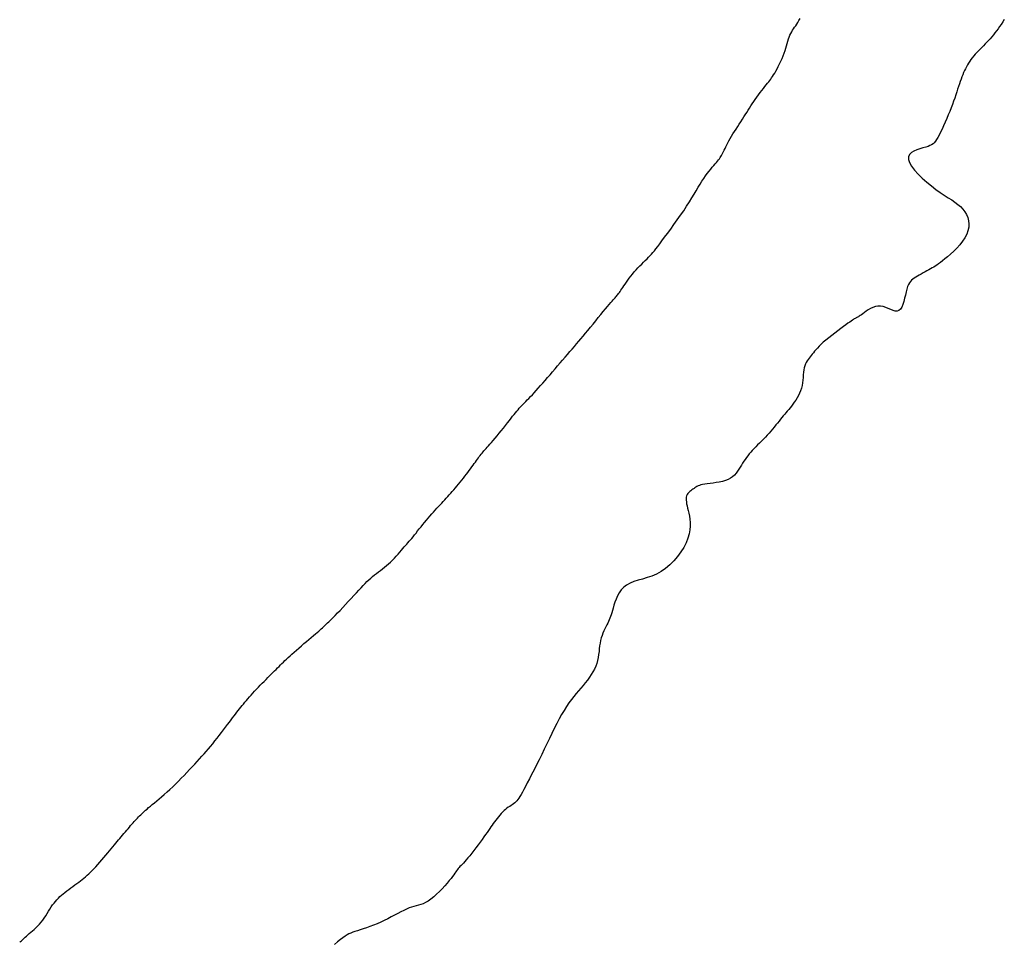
# Model space of a CAD drawing. Header units: millimetres. Extents: x 32690613 to 32693367, y 5343692 to 5344708.
# Tile 542 of 656: x 32692474 to 32692498, y 5344516 to 5344538. Entities that reach past the tile are written whole.
import ezdxf

# ---------------------------------------------------------------- set-up
doc = ezdxf.new("R2010")
doc.units = ezdxf.units.MM
doc.header["$LTSCALE"] = 20
doc.layers.add('02-DGM_HL_492.50', color=92, linetype='Continuous')
doc.layers.add('02-DGM_HL_493.00', color=102, linetype='Continuous')

msp = doc.modelspace()

# ---------------------------------------------------------------- linework, layer by layer
at = {"layer": '02-DGM_HL_492.50', "elevation": 492.5, "flags": 128}
msp.add_lwpolyline([(32692497.866, 5344538.331), (32692497.828, 5344538.273), (32692497.791, 5344538.216), (32692497.753, 5344538.162), (32692497.716, 5344538.109), (32692497.679, 5344538.059), (32692497.641, 5344538.01), (32692497.604, 5344537.962), (32692497.566, 5344537.916), (32692497.527, 5344537.871), (32692497.487, 5344537.828), (32692497.447, 5344537.785), (32692497.406, 5344537.743), (32692497.364, 5344537.701), (32692497.323, 5344537.66), (32692497.282, 5344537.619), (32692497.242, 5344537.579), (32692497.203, 5344537.538), (32692497.165, 5344537.497), (32692497.13, 5344537.455), (32692497.095, 5344537.413), (32692497.063, 5344537.371), (32692497.032, 5344537.328), (32692497.003, 5344537.284), (32692496.976, 5344537.239), (32692496.951, 5344537.194), (32692496.927, 5344537.148), (32692496.904, 5344537.1), (32692496.883, 5344537.052), (32692496.863, 5344537.002), (32692496.843, 5344536.95), (32692496.824, 5344536.896), (32692496.804, 5344536.84), (32692496.785, 5344536.781), (32692496.764, 5344536.719), (32692496.742, 5344536.654), (32692496.72, 5344536.586), (32692496.696, 5344536.515), (32692496.67, 5344536.441), (32692496.643, 5344536.364), (32692496.614, 5344536.285), (32692496.583, 5344536.203), (32692496.55, 5344536.118), (32692496.515, 5344536.032), (32692496.478, 5344535.944), (32692496.44, 5344535.857), (32692496.402, 5344535.773), (32692496.365, 5344535.692), (32692496.329, 5344535.617), (32692496.295, 5344535.548), (32692496.263, 5344535.489), (32692496.234, 5344535.439), (32692496.206, 5344535.398), (32692496.179, 5344535.364), (32692496.149, 5344535.336), (32692496.115, 5344535.313), (32692496.075, 5344535.293), (32692496.028, 5344535.275), (32692495.971, 5344535.257), (32692495.905, 5344535.238), (32692495.832, 5344535.217), (32692495.758, 5344535.192), (32692495.689, 5344535.162), (32692495.629, 5344535.125), (32692495.583, 5344535.08), (32692495.556, 5344535.026), (32692495.554, 5344534.961), (32692495.58, 5344534.884), (32692495.63, 5344534.798), (32692495.702, 5344534.705), (32692495.79, 5344534.609), (32692495.89, 5344534.511), (32692495.997, 5344534.415), (32692496.108, 5344534.324), (32692496.217, 5344534.24), (32692496.322, 5344534.166), (32692496.42, 5344534.099), (32692496.513, 5344534.039), (32692496.598, 5344533.984), (32692496.677, 5344533.931), (32692496.749, 5344533.878), (32692496.813, 5344533.823), (32692496.87, 5344533.765), (32692496.918, 5344533.702), (32692496.957, 5344533.634), (32692496.987, 5344533.562), (32692497.006, 5344533.485), (32692497.013, 5344533.406), (32692497.009, 5344533.325), (32692496.991, 5344533.242), (32692496.96, 5344533.157), (32692496.915, 5344533.072), (32692496.858, 5344532.988), (32692496.793, 5344532.905), (32692496.721, 5344532.826), (32692496.647, 5344532.75), (32692496.572, 5344532.681), (32692496.501, 5344532.617), (32692496.435, 5344532.562), (32692496.377, 5344532.515), (32692496.326, 5344532.476), (32692496.281, 5344532.443), (32692496.24, 5344532.415), (32692496.202, 5344532.391), (32692496.165, 5344532.369), (32692496.128, 5344532.348), (32692496.088, 5344532.326), (32692496.046, 5344532.303), (32692496.001, 5344532.278), (32692495.955, 5344532.252), (32692495.908, 5344532.226), (32692495.861, 5344532.199), (32692495.815, 5344532.172), (32692495.771, 5344532.147), (32692495.731, 5344532.122), (32692495.694, 5344532.098), (32692495.661, 5344532.074), (32692495.631, 5344532.048), (32692495.604, 5344532.019), (32692495.579, 5344531.985), (32692495.557, 5344531.944), (32692495.536, 5344531.896), (32692495.517, 5344531.838), (32692495.499, 5344531.77), (32692495.481, 5344531.694), (32692495.463, 5344531.616), (32692495.443, 5344531.539), (32692495.42, 5344531.466), (32692495.394, 5344531.402), (32692495.363, 5344531.352), (32692495.327, 5344531.318), (32692495.284, 5344531.304), (32692495.237, 5344531.307), (32692495.184, 5344531.321), (32692495.128, 5344531.344), (32692495.068, 5344531.371), (32692495.007, 5344531.396), (32692494.945, 5344531.417), (32692494.882, 5344531.429), (32692494.819, 5344531.428), (32692494.758, 5344531.415), (32692494.699, 5344531.394), (32692494.642, 5344531.367), (32692494.589, 5344531.335), (32692494.539, 5344531.302), (32692494.495, 5344531.27), (32692494.455, 5344531.241), (32692494.422, 5344531.217), (32692494.393, 5344531.199), (32692494.369, 5344531.184), (32692494.349, 5344531.172), (32692494.331, 5344531.162), (32692494.314, 5344531.154), (32692494.299, 5344531.147), (32692494.284, 5344531.139), (32692494.268, 5344531.129), (32692494.251, 5344531.118), (32692494.23, 5344531.105), (32692494.206, 5344531.088), (32692494.177, 5344531.067), (32692494.141, 5344531.042), (32692494.099, 5344531.012), (32692494.049, 5344530.975), (32692493.99, 5344530.932), (32692493.924, 5344530.884), (32692493.853, 5344530.832), (32692493.78, 5344530.777), (32692493.706, 5344530.721), (32692493.634, 5344530.664), (32692493.566, 5344530.609), (32692493.504, 5344530.556), (32692493.45, 5344530.506), (32692493.402, 5344530.46), (32692493.361, 5344530.417), (32692493.326, 5344530.376), (32692493.294, 5344530.338), (32692493.265, 5344530.302), (32692493.238, 5344530.268), (32692493.213, 5344530.235), (32692493.187, 5344530.203), (32692493.162, 5344530.171), (32692493.138, 5344530.139), (32692493.115, 5344530.106), (32692493.094, 5344530.07), (32692493.075, 5344530.032), (32692493.059, 5344529.989), (32692493.045, 5344529.942), (32692493.036, 5344529.89), (32692493.028, 5344529.833), (32692493.022, 5344529.773), (32692493.016, 5344529.71), (32692493.01, 5344529.646), (32692493.002, 5344529.58), (32692492.991, 5344529.515), (32692492.975, 5344529.451), (32692492.955, 5344529.389), (32692492.931, 5344529.329), (32692492.903, 5344529.271), (32692492.872, 5344529.215), (32692492.839, 5344529.162), (32692492.805, 5344529.112), (32692492.77, 5344529.064), (32692492.736, 5344529.019), (32692492.702, 5344528.976), (32692492.67, 5344528.936), (32692492.637, 5344528.897), (32692492.605, 5344528.859), (32692492.573, 5344528.821), (32692492.54, 5344528.782), (32692492.507, 5344528.743), (32692492.472, 5344528.701), (32692492.437, 5344528.656), (32692492.4, 5344528.61), (32692492.363, 5344528.562), (32692492.323, 5344528.512), (32692492.283, 5344528.462), (32692492.241, 5344528.412), (32692492.198, 5344528.362), (32692492.154, 5344528.313), (32692492.108, 5344528.265), (32692492.062, 5344528.218), (32692492.015, 5344528.172), (32692491.968, 5344528.127), (32692491.922, 5344528.082), (32692491.877, 5344528.038), (32692491.834, 5344527.995), (32692491.793, 5344527.951), (32692491.754, 5344527.908), (32692491.718, 5344527.865), (32692491.683, 5344527.821), (32692491.65, 5344527.777), (32692491.619, 5344527.733), (32692491.588, 5344527.687), (32692491.558, 5344527.641), (32692491.529, 5344527.594), (32692491.499, 5344527.545), (32692491.469, 5344527.496), (32692491.436, 5344527.448), (32692491.401, 5344527.401), (32692491.361, 5344527.357), (32692491.317, 5344527.316), (32692491.266, 5344527.279), (32692491.209, 5344527.247), (32692491.144, 5344527.222), (32692491.073, 5344527.202), (32692490.998, 5344527.186), (32692490.922, 5344527.173), (32692490.847, 5344527.163), (32692490.774, 5344527.155), (32692490.707, 5344527.147), (32692490.647, 5344527.138), (32692490.596, 5344527.129), (32692490.553, 5344527.118), (32692490.517, 5344527.106), (32692490.486, 5344527.093), (32692490.459, 5344527.079), (32692490.435, 5344527.065), (32692490.412, 5344527.049), (32692490.388, 5344527.033), (32692490.363, 5344527.016), (32692490.337, 5344526.998), (32692490.311, 5344526.979), (32692490.286, 5344526.958), (32692490.262, 5344526.936), (32692490.241, 5344526.912), (32692490.224, 5344526.886), (32692490.211, 5344526.857), (32692490.202, 5344526.825), (32692490.199, 5344526.791), (32692490.199, 5344526.753), (32692490.204, 5344526.711), (32692490.211, 5344526.665), (32692490.222, 5344526.615), (32692490.234, 5344526.561), (32692490.248, 5344526.501), (32692490.263, 5344526.437), (32692490.278, 5344526.367), (32692490.29, 5344526.292), (32692490.297, 5344526.211), (32692490.298, 5344526.125), (32692490.29, 5344526.034), (32692490.272, 5344525.936), (32692490.241, 5344525.834), (32692490.196, 5344525.725), (32692490.139, 5344525.614), (32692490.07, 5344525.502), (32692489.99, 5344525.393), (32692489.901, 5344525.288), (32692489.805, 5344525.191), (32692489.702, 5344525.104), (32692489.594, 5344525.03), (32692489.483, 5344524.97), (32692489.369, 5344524.923), (32692489.256, 5344524.884), (32692489.146, 5344524.851), (32692489.039, 5344524.82), (32692488.939, 5344524.787), (32692488.846, 5344524.75), (32692488.764, 5344524.706), (32692488.694, 5344524.651), (32692488.635, 5344524.587), (32692488.585, 5344524.516), (32692488.544, 5344524.442), (32692488.51, 5344524.365), (32692488.482, 5344524.29), (32692488.458, 5344524.218), (32692488.439, 5344524.151), (32692488.421, 5344524.091), (32692488.406, 5344524.038), (32692488.391, 5344523.991), (32692488.377, 5344523.947), (32692488.362, 5344523.906), (32692488.347, 5344523.867), (32692488.33, 5344523.828), (32692488.311, 5344523.787), (32692488.29, 5344523.745), (32692488.266, 5344523.699), (32692488.242, 5344523.652), (32692488.217, 5344523.601), (32692488.193, 5344523.548), (32692488.171, 5344523.492), (32692488.152, 5344523.433), (32692488.135, 5344523.372), (32692488.123, 5344523.307), (32692488.114, 5344523.24), (32692488.106, 5344523.172), (32692488.099, 5344523.101), (32692488.09, 5344523.03), (32692488.08, 5344522.959), (32692488.065, 5344522.888), (32692488.046, 5344522.818), (32692488.021, 5344522.749), (32692487.99, 5344522.681), (32692487.953, 5344522.614), (32692487.913, 5344522.548), (32692487.868, 5344522.482), (32692487.82, 5344522.417), (32692487.769, 5344522.353), (32692487.716, 5344522.288), (32692487.662, 5344522.223), (32692487.606, 5344522.157), (32692487.549, 5344522.089), (32692487.491, 5344522.018), (32692487.433, 5344521.944), (32692487.374, 5344521.864), (32692487.315, 5344521.779), (32692487.256, 5344521.686), (32692487.198, 5344521.586), (32692487.139, 5344521.48), (32692487.08, 5344521.367), (32692487.022, 5344521.25), (32692486.962, 5344521.128), (32692486.903, 5344521.004), (32692486.842, 5344520.878), (32692486.78, 5344520.75), (32692486.718, 5344520.623), (32692486.655, 5344520.497), (32692486.593, 5344520.374), (32692486.533, 5344520.255), (32692486.475, 5344520.142), (32692486.42, 5344520.037), (32692486.37, 5344519.94), (32692486.325, 5344519.853), (32692486.285, 5344519.777), (32692486.251, 5344519.712), (32692486.221, 5344519.656), (32692486.193, 5344519.609), (32692486.168, 5344519.568), (32692486.144, 5344519.534), (32692486.12, 5344519.504), (32692486.095, 5344519.478), (32692486.068, 5344519.455), (32692486.039, 5344519.433), (32692486.009, 5344519.413), (32692485.978, 5344519.393), (32692485.946, 5344519.372), (32692485.913, 5344519.35), (32692485.879, 5344519.326), (32692485.845, 5344519.299), (32692485.81, 5344519.269), (32692485.776, 5344519.236), (32692485.742, 5344519.2), (32692485.708, 5344519.163), (32692485.675, 5344519.123), (32692485.642, 5344519.083), (32692485.611, 5344519.043), (32692485.58, 5344519.002), (32692485.551, 5344518.962), (32692485.523, 5344518.922), (32692485.494, 5344518.881), (32692485.465, 5344518.838), (32692485.434, 5344518.793), (32692485.401, 5344518.745), (32692485.365, 5344518.693), (32692485.325, 5344518.637), (32692485.281, 5344518.575), (32692485.234, 5344518.51), (32692485.184, 5344518.442), (32692485.134, 5344518.374), (32692485.083, 5344518.307), (32692485.033, 5344518.243), (32692484.986, 5344518.183), (32692484.941, 5344518.129), (32692484.9, 5344518.081), (32692484.863, 5344518.041), (32692484.83, 5344518.005), (32692484.8, 5344517.974), (32692484.773, 5344517.946), (32692484.748, 5344517.921), (32692484.725, 5344517.896), (32692484.705, 5344517.872), (32692484.685, 5344517.848), (32692484.666, 5344517.821), (32692484.646, 5344517.792), (32692484.624, 5344517.76), (32692484.599, 5344517.724), (32692484.569, 5344517.683), (32692484.533, 5344517.636), (32692484.49, 5344517.583), (32692484.439, 5344517.523), (32692484.381, 5344517.457), (32692484.319, 5344517.389), (32692484.252, 5344517.321), (32692484.184, 5344517.254), (32692484.115, 5344517.192), (32692484.047, 5344517.136), (32692483.982, 5344517.09), (32692483.92, 5344517.053), (32692483.862, 5344517.026), (32692483.805, 5344517.005), (32692483.75, 5344516.989), (32692483.695, 5344516.976), (32692483.64, 5344516.962), (32692483.582, 5344516.946), (32692483.523, 5344516.926), (32692483.459, 5344516.899), (32692483.392, 5344516.867), (32692483.322, 5344516.831), (32692483.248, 5344516.791), (32692483.172, 5344516.749), (32692483.092, 5344516.707), (32692483.01, 5344516.664), (32692482.925, 5344516.622), (32692482.838, 5344516.582), (32692482.75, 5344516.545), (32692482.662, 5344516.51), (32692482.575, 5344516.478), (32692482.492, 5344516.448), (32692482.413, 5344516.421), (32692482.34, 5344516.397), (32692482.275, 5344516.375), (32692482.217, 5344516.356), (32692482.165, 5344516.338), (32692482.118, 5344516.319), (32692482.073, 5344516.299), (32692482.027, 5344516.274), (32692481.979, 5344516.244), (32692481.926, 5344516.207), (32692481.866, 5344516.161), (32692481.798, 5344516.105), (32692481.723, 5344516.041)], dxfattribs=at)
at = {"layer": '02-DGM_HL_493.00', "elevation": 493, "flags": 128}
msp.add_lwpolyline([(32692474.138, 5344516.097), (32692474.158, 5344516.113), (32692474.178, 5344516.131), (32692474.199, 5344516.151), (32692474.221, 5344516.173), (32692474.245, 5344516.196), (32692474.27, 5344516.221), (32692474.299, 5344516.248), (32692474.33, 5344516.277), (32692474.365, 5344516.307), (32692474.403, 5344516.339), (32692474.443, 5344516.373), (32692474.485, 5344516.409), (32692474.528, 5344516.448), (32692474.57, 5344516.489), (32692474.612, 5344516.533), (32692474.653, 5344516.58), (32692474.692, 5344516.63), (32692474.729, 5344516.682), (32692474.765, 5344516.736), (32692474.799, 5344516.79), (32692474.833, 5344516.844), (32692474.866, 5344516.897), (32692474.899, 5344516.948), (32692474.932, 5344516.997), (32692474.965, 5344517.042), (32692474.999, 5344517.084), (32692475.034, 5344517.124), (32692475.07, 5344517.161), (32692475.107, 5344517.197), (32692475.146, 5344517.232), (32692475.186, 5344517.267), (32692475.229, 5344517.301), (32692475.274, 5344517.336), (32692475.321, 5344517.371), (32692475.368, 5344517.407), (32692475.417, 5344517.442), (32692475.465, 5344517.478), (32692475.513, 5344517.512), (32692475.559, 5344517.546), (32692475.603, 5344517.58), (32692475.646, 5344517.613), (32692475.686, 5344517.645), (32692475.725, 5344517.678), (32692475.764, 5344517.711), (32692475.803, 5344517.747), (32692475.842, 5344517.785), (32692475.883, 5344517.826), (32692475.926, 5344517.871), (32692475.971, 5344517.919), (32692476.018, 5344517.972), (32692476.066, 5344518.027), (32692476.115, 5344518.083), (32692476.164, 5344518.14), (32692476.212, 5344518.196), (32692476.258, 5344518.251), (32692476.302, 5344518.304), (32692476.343, 5344518.353), (32692476.382, 5344518.399), (32692476.419, 5344518.443), (32692476.454, 5344518.484), (32692476.488, 5344518.524), (32692476.521, 5344518.564), (32692476.553, 5344518.602), (32692476.586, 5344518.641), (32692476.618, 5344518.68), (32692476.651, 5344518.719), (32692476.684, 5344518.758), (32692476.717, 5344518.797), (32692476.749, 5344518.835), (32692476.781, 5344518.872), (32692476.811, 5344518.908), (32692476.841, 5344518.942), (32692476.87, 5344518.974), (32692476.897, 5344519.005), (32692476.924, 5344519.034), (32692476.95, 5344519.063), (32692476.976, 5344519.09), (32692477.002, 5344519.117), (32692477.028, 5344519.143), (32692477.054, 5344519.169), (32692477.081, 5344519.195), (32692477.11, 5344519.222), (32692477.14, 5344519.25), (32692477.172, 5344519.278), (32692477.207, 5344519.309), (32692477.245, 5344519.342), (32692477.287, 5344519.378), (32692477.334, 5344519.416), (32692477.384, 5344519.459), (32692477.439, 5344519.504), (32692477.498, 5344519.553), (32692477.559, 5344519.606), (32692477.623, 5344519.661), (32692477.69, 5344519.719), (32692477.757, 5344519.78), (32692477.826, 5344519.844), (32692477.894, 5344519.911), (32692477.963, 5344519.979), (32692478.031, 5344520.049), (32692478.099, 5344520.119), (32692478.166, 5344520.189), (32692478.231, 5344520.259), (32692478.294, 5344520.327), (32692478.355, 5344520.393), (32692478.414, 5344520.457), (32692478.471, 5344520.518), (32692478.526, 5344520.579), (32692478.58, 5344520.638), (32692478.633, 5344520.698), (32692478.685, 5344520.758), (32692478.737, 5344520.819), (32692478.789, 5344520.883), (32692478.842, 5344520.949), (32692478.896, 5344521.016), (32692478.948, 5344521.084), (32692479.001, 5344521.152), (32692479.051, 5344521.219), (32692479.1, 5344521.284), (32692479.147, 5344521.347), (32692479.191, 5344521.405), (32692479.232, 5344521.459), (32692479.27, 5344521.508), (32692479.306, 5344521.554), (32692479.34, 5344521.598), (32692479.373, 5344521.639), (32692479.405, 5344521.68), (32692479.436, 5344521.719), (32692479.468, 5344521.759), (32692479.5, 5344521.799), (32692479.533, 5344521.839), (32692479.567, 5344521.881), (32692479.602, 5344521.923), (32692479.638, 5344521.967), (32692479.676, 5344522.011), (32692479.715, 5344522.056), (32692479.756, 5344522.102), (32692479.799, 5344522.148), (32692479.844, 5344522.196), (32692479.889, 5344522.243), (32692479.936, 5344522.291), (32692479.982, 5344522.338), (32692480.028, 5344522.384), (32692480.074, 5344522.43), (32692480.118, 5344522.474), (32692480.16, 5344522.516), (32692480.201, 5344522.557), (32692480.241, 5344522.597), (32692480.279, 5344522.635), (32692480.317, 5344522.673), (32692480.353, 5344522.709), (32692480.389, 5344522.745), (32692480.424, 5344522.78), (32692480.459, 5344522.815), (32692480.495, 5344522.85), (32692480.531, 5344522.886), (32692480.569, 5344522.922), (32692480.609, 5344522.961), (32692480.652, 5344523.001), (32692480.699, 5344523.043), (32692480.75, 5344523.089), (32692480.805, 5344523.137), (32692480.864, 5344523.188), (32692480.925, 5344523.241), (32692480.987, 5344523.294), (32692481.049, 5344523.346), (32692481.109, 5344523.396), (32692481.165, 5344523.444), (32692481.218, 5344523.488), (32692481.264, 5344523.528), (32692481.306, 5344523.564), (32692481.343, 5344523.597), (32692481.376, 5344523.626), (32692481.406, 5344523.653), (32692481.434, 5344523.677), (32692481.46, 5344523.7), (32692481.484, 5344523.722), (32692481.508, 5344523.744), (32692481.533, 5344523.767), (32692481.559, 5344523.791), (32692481.587, 5344523.817), (32692481.619, 5344523.848), (32692481.655, 5344523.884), (32692481.696, 5344523.926), (32692481.743, 5344523.975), (32692481.798, 5344524.032), (32692481.858, 5344524.096), (32692481.922, 5344524.164), (32692481.989, 5344524.236), (32692482.057, 5344524.309), (32692482.125, 5344524.382), (32692482.191, 5344524.453), (32692482.253, 5344524.521), (32692482.31, 5344524.583), (32692482.364, 5344524.64), (32692482.414, 5344524.693), (32692482.461, 5344524.743), (32692482.507, 5344524.788), (32692482.552, 5344524.831), (32692482.596, 5344524.872), (32692482.641, 5344524.91), (32692482.688, 5344524.948), (32692482.735, 5344524.985), (32692482.784, 5344525.021), (32692482.833, 5344525.057), (32692482.882, 5344525.095), (32692482.931, 5344525.133), (32692482.981, 5344525.173), (32692483.029, 5344525.215), (32692483.077, 5344525.26), (32692483.124, 5344525.307), (32692483.17, 5344525.355), (32692483.214, 5344525.403), (32692483.256, 5344525.451), (32692483.297, 5344525.497), (32692483.335, 5344525.542), (32692483.371, 5344525.584), (32692483.405, 5344525.623), (32692483.436, 5344525.658), (32692483.466, 5344525.693), (32692483.495, 5344525.726), (32692483.524, 5344525.76), (32692483.554, 5344525.794), (32692483.585, 5344525.831), (32692483.617, 5344525.87), (32692483.652, 5344525.913), (32692483.689, 5344525.959), (32692483.728, 5344526.008), (32692483.768, 5344526.058), (32692483.81, 5344526.11), (32692483.852, 5344526.163), (32692483.895, 5344526.215), (32692483.938, 5344526.268), (32692483.982, 5344526.319), (32692484.025, 5344526.369), (32692484.068, 5344526.418), (32692484.111, 5344526.465), (32692484.153, 5344526.511), (32692484.194, 5344526.556), (32692484.234, 5344526.6), (32692484.273, 5344526.642), (32692484.31, 5344526.682), (32692484.347, 5344526.722), (32692484.382, 5344526.761), (32692484.418, 5344526.799), (32692484.453, 5344526.838), (32692484.488, 5344526.877), (32692484.524, 5344526.917), (32692484.561, 5344526.959), (32692484.598, 5344527.002), (32692484.637, 5344527.046), (32692484.676, 5344527.092), (32692484.715, 5344527.138), (32692484.754, 5344527.186), (32692484.793, 5344527.233), (32692484.831, 5344527.28), (32692484.869, 5344527.327), (32692484.905, 5344527.374), (32692484.939, 5344527.42), (32692484.973, 5344527.465), (32692485.005, 5344527.509), (32692485.036, 5344527.551), (32692485.065, 5344527.592), (32692485.093, 5344527.632), (32692485.12, 5344527.669), (32692485.145, 5344527.704), (32692485.169, 5344527.738), (32692485.192, 5344527.77), (32692485.214, 5344527.8), (32692485.236, 5344527.829), (32692485.258, 5344527.858), (32692485.28, 5344527.885), (32692485.303, 5344527.912), (32692485.326, 5344527.939), (32692485.351, 5344527.967), (32692485.377, 5344527.996), (32692485.405, 5344528.027), (32692485.436, 5344528.061), (32692485.47, 5344528.098), (32692485.507, 5344528.141), (32692485.548, 5344528.188), (32692485.593, 5344528.242), (32692485.641, 5344528.3), (32692485.691, 5344528.362), (32692485.742, 5344528.425), (32692485.793, 5344528.489), (32692485.844, 5344528.553), (32692485.892, 5344528.614), (32692485.938, 5344528.671), (32692485.979, 5344528.724), (32692486.017, 5344528.772), (32692486.053, 5344528.816), (32692486.086, 5344528.857), (32692486.117, 5344528.894), (32692486.148, 5344528.93), (32692486.177, 5344528.964), (32692486.207, 5344528.997), (32692486.237, 5344529.029), (32692486.269, 5344529.061), (32692486.301, 5344529.094), (32692486.335, 5344529.129), (32692486.371, 5344529.165), (32692486.409, 5344529.203), (32692486.449, 5344529.245), (32692486.492, 5344529.29), (32692486.537, 5344529.34), (32692486.585, 5344529.393), (32692486.636, 5344529.45), (32692486.689, 5344529.51), (32692486.744, 5344529.573), (32692486.801, 5344529.638), (32692486.859, 5344529.706), (32692486.918, 5344529.774), (32692486.978, 5344529.844), (32692487.039, 5344529.915), (32692487.1, 5344529.986), (32692487.161, 5344530.056), (32692487.222, 5344530.127), (32692487.281, 5344530.196), (32692487.34, 5344530.263), (32692487.397, 5344530.329), (32692487.452, 5344530.393), (32692487.505, 5344530.455), (32692487.558, 5344530.517), (32692487.611, 5344530.578), (32692487.664, 5344530.641), (32692487.718, 5344530.705), (32692487.774, 5344530.772), (32692487.832, 5344530.843), (32692487.893, 5344530.917), (32692487.956, 5344530.994), (32692488.02, 5344531.072), (32692488.082, 5344531.149), (32692488.143, 5344531.224), (32692488.201, 5344531.295), (32692488.255, 5344531.361), (32692488.304, 5344531.419), (32692488.346, 5344531.469), (32692488.382, 5344531.512), (32692488.414, 5344531.548), (32692488.441, 5344531.578), (32692488.465, 5344531.605), (32692488.485, 5344531.628), (32692488.504, 5344531.649), (32692488.522, 5344531.669), (32692488.539, 5344531.689), (32692488.555, 5344531.709), (32692488.572, 5344531.731), (32692488.59, 5344531.755), (32692488.608, 5344531.781), (32692488.628, 5344531.809), (32692488.65, 5344531.84), (32692488.674, 5344531.875), (32692488.7, 5344531.914), (32692488.729, 5344531.957), (32692488.76, 5344532.002), (32692488.793, 5344532.05), (32692488.829, 5344532.099), (32692488.867, 5344532.149), (32692488.906, 5344532.199), (32692488.948, 5344532.25), (32692488.992, 5344532.299), (32692489.037, 5344532.347), (32692489.082, 5344532.394), (32692489.127, 5344532.44), (32692489.172, 5344532.484), (32692489.215, 5344532.527), (32692489.257, 5344532.567), (32692489.295, 5344532.606), (32692489.331, 5344532.644), (32692489.365, 5344532.681), (32692489.399, 5344532.719), (32692489.433, 5344532.761), (32692489.471, 5344532.808), (32692489.513, 5344532.862), (32692489.561, 5344532.925), (32692489.616, 5344532.998), (32692489.68, 5344533.084), (32692489.75, 5344533.179), (32692489.826, 5344533.282), (32692489.905, 5344533.39), (32692489.984, 5344533.502), (32692490.063, 5344533.615), (32692490.14, 5344533.726), (32692490.211, 5344533.834), (32692490.277, 5344533.936), (32692490.337, 5344534.032), (32692490.392, 5344534.123), (32692490.442, 5344534.208), (32692490.49, 5344534.289), (32692490.535, 5344534.364), (32692490.579, 5344534.435), (32692490.622, 5344534.502), (32692490.665, 5344534.564), (32692490.708, 5344534.622), (32692490.75, 5344534.676), (32692490.79, 5344534.726), (32692490.829, 5344534.772), (32692490.865, 5344534.814), (32692490.899, 5344534.853), (32692490.929, 5344534.889), (32692490.956, 5344534.921), (32692490.98, 5344534.95), (32692491.001, 5344534.978), (32692491.019, 5344535.005), (32692491.037, 5344535.032), (32692491.053, 5344535.059), (32692491.068, 5344535.087), (32692491.084, 5344535.118), (32692491.1, 5344535.151), (32692491.117, 5344535.187), (32692491.135, 5344535.226), (32692491.155, 5344535.268), (32692491.177, 5344535.313), (32692491.201, 5344535.36), (32692491.228, 5344535.41), (32692491.258, 5344535.463), (32692491.29, 5344535.518), (32692491.326, 5344535.575), (32692491.363, 5344535.633), (32692491.402, 5344535.693), (32692491.441, 5344535.753), (32692491.48, 5344535.812), (32692491.519, 5344535.871), (32692491.556, 5344535.929), (32692491.591, 5344535.985), (32692491.625, 5344536.039), (32692491.658, 5344536.092), (32692491.69, 5344536.145), (32692491.723, 5344536.197), (32692491.756, 5344536.249), (32692491.79, 5344536.301), (32692491.826, 5344536.354), (32692491.864, 5344536.408), (32692491.904, 5344536.463), (32692491.944, 5344536.517), (32692491.984, 5344536.57), (32692492.024, 5344536.621), (32692492.062, 5344536.67), (32692492.098, 5344536.716), (32692492.131, 5344536.758), (32692492.161, 5344536.795), (32692492.188, 5344536.83), (32692492.213, 5344536.862), (32692492.236, 5344536.894), (32692492.259, 5344536.927), (32692492.282, 5344536.962), (32692492.306, 5344537), (32692492.332, 5344537.042), (32692492.359, 5344537.091), (32692492.389, 5344537.144), (32692492.419, 5344537.202), (32692492.45, 5344537.263), (32692492.48, 5344537.326), (32692492.509, 5344537.39), (32692492.537, 5344537.455), (32692492.562, 5344537.519), (32692492.583, 5344537.582), (32692492.603, 5344537.642), (32692492.62, 5344537.701), (32692492.636, 5344537.758), (32692492.651, 5344537.812), (32692492.667, 5344537.863), (32692492.683, 5344537.911), (32692492.701, 5344537.956), (32692492.72, 5344537.997), (32692492.742, 5344538.036), (32692492.764, 5344538.073), (32692492.788, 5344538.109), (32692492.813, 5344538.145), (32692492.839, 5344538.182), (32692492.865, 5344538.22), (32692492.891, 5344538.261), (32692492.917, 5344538.306), (32692492.943, 5344538.353)], dxfattribs=at)

doc.saveas('drawing.dxf')
